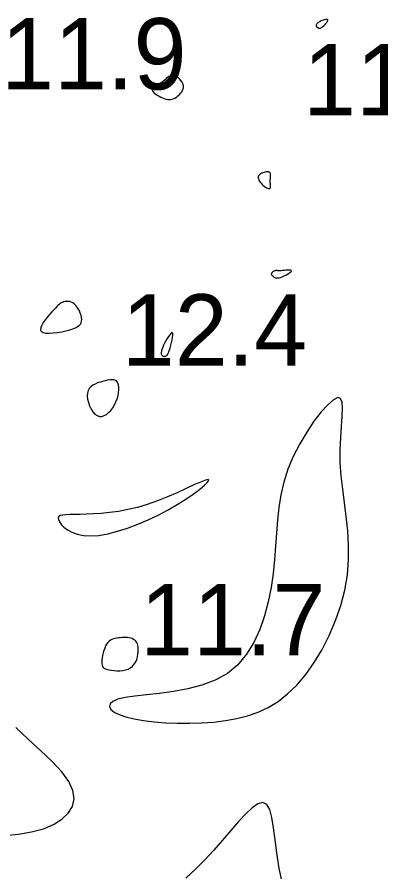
# Model space of a CAD drawing. Extents: x 3040093 to 3056816, y 408076 to 509144.
# Drawn here: x 3043715.9 to 3043741.4, y 438286 to 438345.9 of the extents above; entities that cross this region are included whole.
import ezdxf

# ---------------------------------------------------------------- set-up
doc = ezdxf.new("R2010")
doc.units = 0
doc.layers.add('V-CHAN-CONT-EL12-1112', color=7, linetype='Continuous')
doc.layers.add('V-TOPO-SOUN-0810', color=7, linetype='Continuous')

msp = doc.modelspace()

# ---------------------------------------------------------------- linework, layer by layer
at = {"layer": 'V-CHAN-CONT-EL12-1112'}
for points in [[(3043736.954, 438345.219), (3043736.978, 438345.204), (3043737.005, 438345.189), (3043737.035, 438345.178), (3043737.069, 438345.171), (3043737.105, 438345.17), (3043737.146, 438345.176), (3043737.19, 438345.19), (3043737.237, 438345.215), (3043737.288, 438345.248), (3043737.34, 438345.289), (3043737.393, 438345.334), (3043737.444, 438345.384), (3043737.494, 438345.436), (3043737.541, 438345.488), (3043737.583, 438345.539), (3043737.62, 438345.588), (3043737.651, 438345.634), (3043737.673, 438345.675), (3043737.687, 438345.711), (3043737.69, 438345.741), (3043737.681, 438345.764), (3043737.66, 438345.78), (3043737.625, 438345.786), (3043737.576, 438345.784), (3043737.514, 438345.773), (3043737.444, 438345.755), (3043737.369, 438345.731), (3043737.291, 438345.703), (3043737.214, 438345.671), (3043737.141, 438345.637), (3043737.076, 438345.602), (3043737.021, 438345.567), (3043736.975, 438345.533), (3043736.938, 438345.499), (3043736.91, 438345.467), (3043736.888, 438345.436), (3043736.873, 438345.408), (3043736.863, 438345.382), (3043736.857, 438345.358), (3043736.856, 438345.338), (3043736.857, 438345.32), (3043736.862, 438345.305), (3043736.87, 438345.29), (3043736.882, 438345.277), (3043736.896, 438345.263), (3043736.913, 438345.25), (3043736.932, 438345.235)], [(3043726.205, 438340.229), (3043726.316, 438340.194), (3043726.422, 438340.171), (3043726.525, 438340.161), (3043726.626, 438340.165), (3043726.728, 438340.184), (3043726.832, 438340.218), (3043726.94, 438340.269), (3043727.052, 438340.336), (3043727.164, 438340.42), (3043727.271, 438340.516), (3043727.369, 438340.623), (3043727.45, 438340.739), (3043727.512, 438340.862), (3043727.547, 438340.99), (3043727.552, 438341.121), (3043727.522, 438341.252), (3043727.462, 438341.379), (3043727.378, 438341.499), (3043727.276, 438341.608), (3043727.161, 438341.703), (3043727.041, 438341.778), (3043726.921, 438341.832), (3043726.806, 438341.858), (3043726.702, 438341.856), (3043726.607, 438341.829), (3043726.518, 438341.78), (3043726.433, 438341.715), (3043726.347, 438341.639), (3043726.259, 438341.556), (3043726.164, 438341.471), (3043726.061, 438341.389), (3043725.948, 438341.313), (3043725.83, 438341.243), (3043725.712, 438341.176), (3043725.602, 438341.113), (3043725.505, 438341.05), (3043725.428, 438340.987), (3043725.377, 438340.921), (3043725.358, 438340.852), (3043725.375, 438340.778), (3043725.426, 438340.701), (3043725.503, 438340.622), (3043725.601, 438340.544), (3043725.715, 438340.468), (3043725.838, 438340.397), (3043725.964, 438340.332), (3043726.088, 438340.275)], [(3043733.636, 438333.947), (3043733.654, 438333.988), (3043733.662, 438334.041), (3043733.663, 438334.105), (3043733.659, 438334.177), (3043733.653, 438334.254), (3043733.647, 438334.334), (3043733.644, 438334.414), (3043733.645, 438334.492), (3043733.649, 438334.566), (3043733.655, 438334.638), (3043733.662, 438334.706), (3043733.668, 438334.769), (3043733.672, 438334.828), (3043733.672, 438334.882), (3043733.667, 438334.93), (3043733.656, 438334.973), (3043733.638, 438335.009), (3043733.613, 438335.039), (3043733.581, 438335.062), (3043733.54, 438335.079), (3043733.492, 438335.089), (3043733.435, 438335.093), (3043733.369, 438335.089), (3043733.294, 438335.078), (3043733.214, 438335.06), (3043733.132, 438335.035), (3043733.051, 438335.002), (3043732.975, 438334.964), (3043732.909, 438334.918), (3043732.855, 438334.865), (3043732.818, 438334.807), (3043732.799, 438334.741), (3043732.799, 438334.671), (3043732.814, 438334.597), (3043732.844, 438334.52), (3043732.887, 438334.443), (3043732.94, 438334.365), (3043733.002, 438334.289), (3043733.072, 438334.215), (3043733.146, 438334.146), (3043733.223, 438334.083), (3043733.3, 438334.027), (3043733.375, 438333.98), (3043733.446, 438333.944), (3043733.51, 438333.922), (3043733.564, 438333.913), (3043733.607, 438333.921)], [(3043733.919, 438327.718), (3043733.959, 438327.694), (3043734.004, 438327.673), (3043734.055, 438327.658), (3043734.116, 438327.65), (3043734.187, 438327.652), (3043734.272, 438327.666), (3043734.371, 438327.694), (3043734.486, 438327.738), (3043734.611, 438327.794), (3043734.738, 438327.858), (3043734.858, 438327.926), (3043734.966, 438327.994), (3043735.052, 438328.059), (3043735.11, 438328.115), (3043735.131, 438328.158), (3043735.111, 438328.187), (3043735.055, 438328.201), (3043734.97, 438328.205), (3043734.865, 438328.201), (3043734.748, 438328.192), (3043734.627, 438328.18), (3043734.508, 438328.169), (3043734.401, 438328.16), (3043734.312, 438328.157), (3043734.238, 438328.159), (3043734.178, 438328.163), (3043734.129, 438328.168), (3043734.088, 438328.172), (3043734.051, 438328.174), (3043734.016, 438328.172), (3043733.981, 438328.164), (3043733.942, 438328.15), (3043733.902, 438328.129), (3043733.862, 438328.104), (3043733.823, 438328.074), (3043733.788, 438328.043), (3043733.758, 438328.01), (3043733.735, 438327.978), (3043733.721, 438327.946), (3043733.717, 438327.917), (3043733.722, 438327.89), (3043733.736, 438327.864), (3043733.756, 438327.84), (3043733.782, 438327.816), (3043733.813, 438327.792), (3043733.847, 438327.768), (3043733.882, 438327.744)], [(3043718.169, 438325.109), (3043718.009, 438324.923), (3043717.852, 438324.729), (3043717.711, 438324.534), (3043717.599, 438324.347), (3043717.529, 438324.176), (3043717.513, 438324.028), (3043717.566, 438323.913), (3043717.695, 438323.836), (3043717.889, 438323.795), (3043718.133, 438323.784), (3043718.412, 438323.798), (3043718.711, 438323.834), (3043719.013, 438323.885), (3043719.303, 438323.948), (3043719.567, 438324.017), (3043719.791, 438324.088), (3043719.976, 438324.162), (3043720.123, 438324.241), (3043720.237, 438324.325), (3043720.32, 438324.418), (3043720.374, 438324.519), (3043720.402, 438324.631), (3043720.407, 438324.755), (3043720.392, 438324.892), (3043720.36, 438325.038), (3043720.31, 438325.188), (3043720.247, 438325.338), (3043720.171, 438325.482), (3043720.084, 438325.615), (3043719.989, 438325.734), (3043719.887, 438325.833), (3043719.78, 438325.909), (3043719.671, 438325.962), (3043719.56, 438325.995), (3043719.45, 438326.01), (3043719.341, 438326.011), (3043719.238, 438325.998), (3043719.14, 438325.975), (3043719.049, 438325.944), (3043718.968, 438325.906), (3043718.891, 438325.86), (3043718.816, 438325.804), (3043718.738, 438325.734), (3043718.654, 438325.649), (3043718.558, 438325.546), (3043718.448, 438325.423), (3043718.318, 438325.278)], [(3043726.047, 438322.215), (3043726.074, 438322.191), (3043726.104, 438322.174), (3043726.136, 438322.164), (3043726.171, 438322.159), (3043726.206, 438322.159), (3043726.242, 438322.162), (3043726.277, 438322.168), (3043726.311, 438322.176), (3043726.344, 438322.189), (3043726.378, 438322.212), (3043726.412, 438322.248), (3043726.448, 438322.302), (3043726.486, 438322.377), (3043726.528, 438322.477), (3043726.573, 438322.606), (3043726.623, 438322.766), (3043726.673, 438322.947), (3043726.721, 438323.138), (3043726.762, 438323.326), (3043726.793, 438323.5), (3043726.81, 438323.648), (3043726.809, 438323.758), (3043726.787, 438323.818), (3043726.741, 438323.82), (3043726.674, 438323.77), (3043726.593, 438323.678), (3043726.503, 438323.554), (3043726.408, 438323.408), (3043726.315, 438323.25), (3043726.228, 438323.09), (3043726.152, 438322.937), (3043726.093, 438322.8), (3043726.048, 438322.68), (3043726.018, 438322.575), (3043726.001, 438322.484), (3043725.994, 438322.407), (3043725.997, 438322.343), (3043726.007, 438322.29), (3043726.025, 438322.248)], [(3043721.655, 438317.951), (3043721.819, 438317.951), (3043721.983, 438317.999), (3043722.145, 438318.088), (3043722.301, 438318.213), (3043722.449, 438318.369), (3043722.585, 438318.549), (3043722.706, 438318.748), (3043722.809, 438318.961), (3043722.894, 438319.18), (3043722.959, 438319.4), (3043723.003, 438319.615), (3043723.026, 438319.818), (3043723.026, 438320.004), (3043723.002, 438320.166), (3043722.953, 438320.299), (3043722.879, 438320.397), (3043722.783, 438320.463), (3043722.666, 438320.5), (3043722.532, 438320.514), (3043722.383, 438320.507), (3043722.223, 438320.483), (3043722.053, 438320.447), (3043721.877, 438320.401), (3043721.698, 438320.35), (3043721.522, 438320.29), (3043721.352, 438320.219), (3043721.196, 438320.134), (3043721.058, 438320.03), (3043720.944, 438319.905), (3043720.859, 438319.755), (3043720.809, 438319.578), (3043720.798, 438319.372), (3043720.823, 438319.146), (3043720.88, 438318.912), (3043720.964, 438318.68), (3043721.072, 438318.462), (3043721.2, 438318.269), (3043721.342, 438318.112), (3043721.495, 438318.004)], [(3043730.497, 438296.614), (3043731.289, 438296.755), (3043732.053, 438296.95), (3043732.791, 438297.211), (3043733.505, 438297.547), (3043734.195, 438297.969), (3043734.864, 438298.488), (3043735.511, 438299.113), (3043736.136, 438299.851), (3043736.731, 438300.689), (3043737.284, 438301.609), (3043737.786, 438302.594), (3043738.224, 438303.627), (3043738.59, 438304.69), (3043738.871, 438305.766), (3043739.057, 438306.838), (3043739.143, 438307.891), (3043739.145, 438308.923), (3043739.083, 438309.934), (3043738.979, 438310.926), (3043738.853, 438311.898), (3043738.728, 438312.853), (3043738.624, 438313.789), (3043738.562, 438314.709), (3043738.555, 438315.608), (3043738.59, 438316.465), (3043738.642, 438317.253), (3043738.69, 438317.948), (3043738.71, 438318.523), (3043738.68, 438318.952), (3043738.578, 438319.21), (3043738.38, 438319.27), (3043738.072, 438319.116), (3043737.674, 438318.769), (3043737.211, 438318.256), (3043736.711, 438317.607), (3043736.201, 438316.852), (3043735.709, 438316.02), (3043735.26, 438315.14), (3043734.882, 438314.24), (3043734.595, 438313.346), (3043734.388, 438312.456), (3043734.244, 438311.567), (3043734.145, 438310.673), (3043734.072, 438309.768), (3043734.009, 438308.848), (3043733.938, 438307.907), (3043733.841, 438306.94), (3043733.701, 438305.947), (3043733.507, 438304.944), (3043733.249, 438303.954), (3043732.916, 438302.996), (3043732.499, 438302.094), (3043731.986, 438301.268), (3043731.369, 438300.54), (3043730.636, 438299.931), (3043729.785, 438299.456), (3043728.845, 438299.099), (3043727.856, 438298.84), (3043726.852, 438298.656), (3043725.874, 438298.526), (3043724.957, 438298.428), (3043724.139, 438298.34), (3043723.459, 438298.24), (3043722.945, 438298.112), (3043722.596, 438297.957), (3043722.406, 438297.784), (3043722.364, 438297.598), (3043722.463, 438297.407), (3043722.694, 438297.218), (3043723.049, 438297.039), (3043723.518, 438296.876), (3043724.093, 438296.735), (3043724.758, 438296.619), (3043725.496, 438296.529), (3043726.289, 438296.467), (3043727.121, 438296.433), (3043727.974, 438296.43), (3043728.832, 438296.458), (3043729.678, 438296.518)], [(3043721.622, 438309.608), (3043722.254, 438309.719), (3043722.929, 438309.891), (3043723.632, 438310.115), (3043724.351, 438310.385), (3043725.072, 438310.692), (3043725.782, 438311.031), (3043726.467, 438311.392), (3043727.115, 438311.768), (3043727.709, 438312.143), (3043728.235, 438312.504), (3043728.676, 438312.833), (3043729.019, 438313.116), (3043729.246, 438313.338), (3043729.343, 438313.482), (3043729.294, 438313.534), (3043729.09, 438313.484), (3043728.747, 438313.345), (3043728.288, 438313.138), (3043727.733, 438312.882), (3043727.106, 438312.598), (3043726.429, 438312.306), (3043725.724, 438312.024), (3043725.012, 438311.773), (3043724.314, 438311.569), (3043723.637, 438311.41), (3043722.986, 438311.29), (3043722.366, 438311.204), (3043721.782, 438311.145), (3043721.24, 438311.109), (3043720.744, 438311.088), (3043720.299, 438311.078), (3043719.909, 438311.073), (3043719.576, 438311.066), (3043719.299, 438311.054), (3043719.079, 438311.03), (3043718.916, 438310.989), (3043718.811, 438310.926), (3043718.763, 438310.835), (3043718.772, 438310.712), (3043718.839, 438310.553), (3043718.966, 438310.371), (3043719.153, 438310.178), (3043719.402, 438309.99), (3043719.714, 438309.821), (3043720.091, 438309.684), (3043720.534, 438309.594), (3043721.045, 438309.565)], [(3043721.826, 438300.602), (3043721.843, 438300.502), (3043721.876, 438300.418), (3043721.925, 438300.35), (3043721.994, 438300.294), (3043722.084, 438300.248), (3043722.197, 438300.21), (3043722.335, 438300.178), (3043722.499, 438300.15), (3043722.683, 438300.128), (3043722.881, 438300.116), (3043723.086, 438300.117), (3043723.291, 438300.135), (3043723.491, 438300.173), (3043723.677, 438300.234), (3043723.844, 438300.321), (3043723.986, 438300.437), (3043724.103, 438300.578), (3043724.197, 438300.737), (3043724.271, 438300.908), (3043724.324, 438301.086), (3043724.359, 438301.265), (3043724.378, 438301.438), (3043724.382, 438301.601), (3043724.372, 438301.749), (3043724.35, 438301.88), (3043724.315, 438301.996), (3043724.268, 438302.097), (3043724.208, 438302.183), (3043724.138, 438302.256), (3043724.056, 438302.316), (3043723.962, 438302.364), (3043723.859, 438302.399), (3043723.747, 438302.424), (3043723.627, 438302.439), (3043723.503, 438302.446), (3043723.375, 438302.446), (3043723.246, 438302.44), (3043723.117, 438302.43), (3043722.991, 438302.416), (3043722.868, 438302.399), (3043722.75, 438302.377), (3043722.636, 438302.347), (3043722.529, 438302.307), (3043722.427, 438302.253), (3043722.331, 438302.183), (3043722.243, 438302.094), (3043722.161, 438301.984), (3043722.087, 438301.851), (3043722.021, 438301.699), (3043721.964, 438301.534), (3043721.916, 438301.363), (3043721.877, 438301.19), (3043721.849, 438301.022), (3043721.83, 438300.864), (3043721.822, 438300.723)]]:
    msp.add_lwpolyline(points, close=True, dxfattribs=at)
for points in [[(3043715.024, 438288.565), (3043715.984, 438288.663), (3043716.895, 438288.817), (3043717.718, 438289.041), (3043718.433, 438289.336), (3043719.021, 438289.697), (3043719.468, 438290.121), (3043719.756, 438290.603), (3043719.87, 438291.14), (3043719.793, 438291.726), (3043719.508, 438292.359), (3043719.01, 438293.034), (3043718.339, 438293.75), (3043717.543, 438294.505), (3043716.672, 438295.299), (3043715.777, 438296.129)], [(3043734.437, 438285.473), (3043734.241, 438286.397), (3043734.097, 438287.338), (3043733.982, 438288.25), (3043733.877, 438289.091), (3043733.759, 438289.815), (3043733.608, 438290.379), (3043733.403, 438290.74), (3043733.127, 438290.865), (3043732.783, 438290.775), (3043732.378, 438290.502), (3043731.918, 438290.08), (3043731.412, 438289.54), (3043730.865, 438288.916), (3043730.286, 438288.239), (3043729.681, 438287.544), (3043729.055, 438286.859), (3043728.405, 438286.2), (3043727.727, 438285.58)]]:
    msp.add_lwpolyline(points, dxfattribs=at)

# ---------------------------------------------------------------- texts
at = {"layer": 'V-TOPO-SOUN-0810'}
for s, p in [('11.9 ', (3043714.753, 438340.87)), ('11.9 ', (3043735.953, 438339.06)), ('12.4 ', (3043723.223, 438321.51)), ('11.7 ', (3043724.503, 438301.2))]:
    msp.add_text(s, height=5, dxfattribs=at).set_placement(p)

doc.saveas('drawing.dxf')
